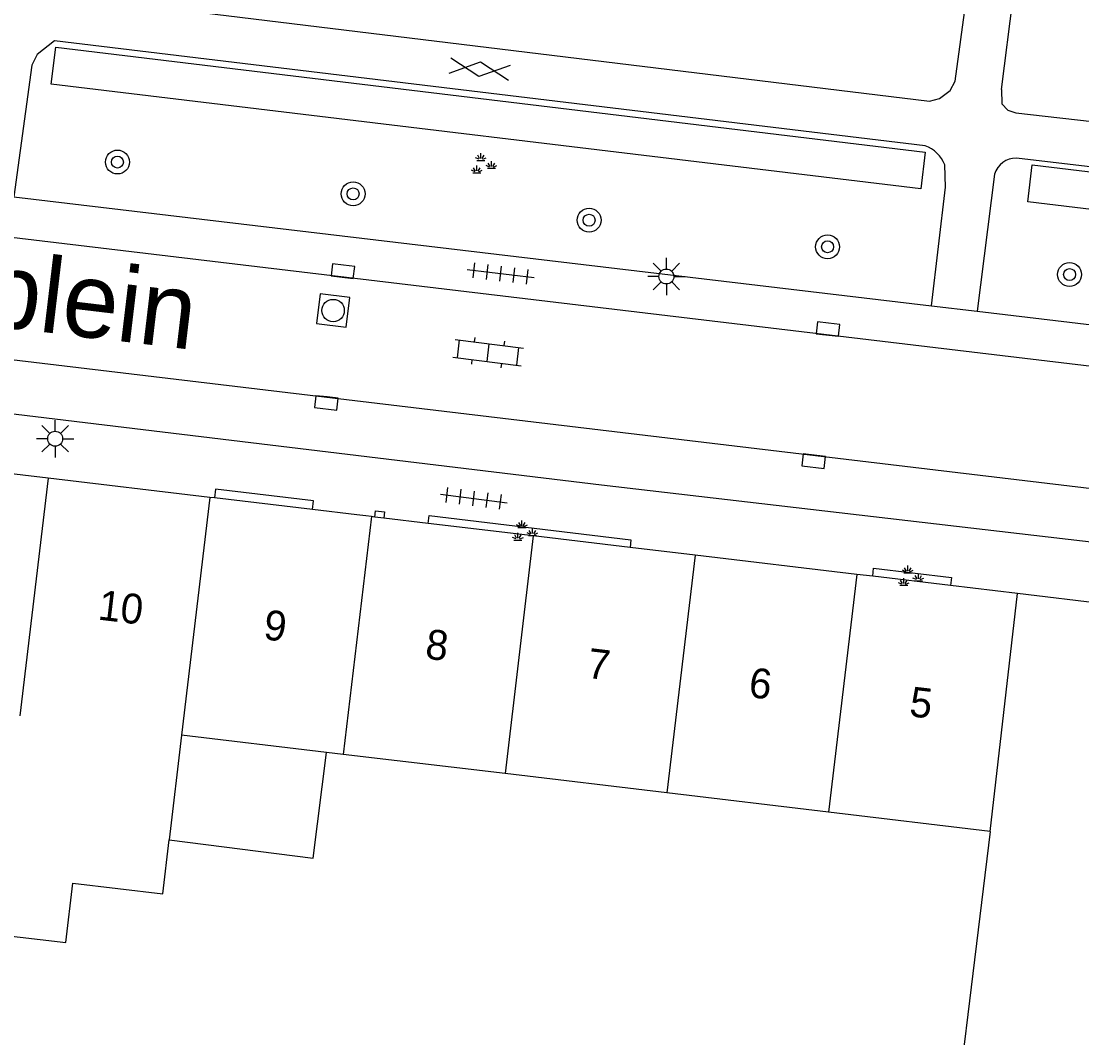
# Model space of a CAD drawing. Extents: x 132998 to 136004, y 396998 to 398512.
# Drawn here: x 134138.86 to 134174.34, y 397177.56 to 397211.55 of the extents above; entities that cross this region are included whole.
import ezdxf

# ---------------------------------------------------------------- set-up
doc = ezdxf.new("R2010")
doc.units = 0
for name, color, linetype in [('gg-afsc-erfafscheiding', 7, 'Continuous'), ('gg-anno-huisnummerreeks BGT', 7, 'Continuous'), ('gg-anno-openbare ruimte label', 7, 'Continuous'), ('gg-bbg-gedigitaliseerde bebouwing', 7, 'Continuous'), ('gg-bbg-hoofdgebouw', 7, 'Continuous'), ('gg-bbg-luifel en loopbrug', 7, 'Continuous'), ('gg-bbg-tussenscheiding', 7, 'Continuous'), ('gg-knt-verharding', 7, 'Continuous'), ('gg-knt-verharding nz', 7, 'Continuous'), ('gt-grn-groengrens', 7, 'Continuous'), ('gt-symb-boom', 7, 'Continuous'), ('gt-symb-gesloten verharding', 7, 'Continuous'), ('gt-symb-groenvak', 7, 'Continuous'), ('gt-symb-klinker verharding', 7, 'Continuous'), ('gt-symb-kolk', 7, 'Continuous'), ('gt-symb-lichtmast', 7, 'Continuous'), ('gt-symb-rioolschacht', 7, 'Continuous'), ('gt-symb-tegel verharding', 7, 'Continuous')]:
    doc.layers.add(name, color=color, linetype=linetype)

# ---------------------------------------------------------------- blocks, each defined once
blk = doc.blocks.new('gt0-GESVH1')
at = {"layer": 'gt-symb-gesloten verharding'}
for p, q in [((-0.992, -0.261), (0.008, 0.239)), ((0.008, -0.261), (-0.992, 0.239)), ((0.008, 0.239), (1.008, -0.261)), ((1.008, 0.239), (0.008, -0.261))]:
    blk.add_line(p, q, dxfattribs=at)
blk = doc.blocks.new('gt0-BOOM')
at = {"layer": 'gt-symb-boom'}
for radius in [0.4, 0.2]:
    blk.add_circle((0, 0), radius, dxfattribs=at)
blk = doc.blocks.new('gt0-GRVAK')
at = {"layer": 'gt-symb-groenvak'}
for p, q in [((-0.047, 0.214), (-0.047, 0.393)), ((-0.11, 0.189), (-0.228, 0.24)), ((-0.182, 0.153), (0.088, 0.153)), ((-0.091, 0.211), (-0.156, 0.322)), ((-0.004, 0.211), (0.061, 0.322)), ((0.015, 0.189), (0.133, 0.24)), ((0.262, -0.052), (0.197, 0.059)), ((0.305, -0.049), (0.305, 0.13)), ((0.349, -0.052), (0.414, 0.059)), ((-0.245, -0.228), (-0.363, -0.177)), ((-0.318, -0.264), (-0.047, -0.264)), ((-0.226, -0.206), (-0.291, -0.095)), ((-0.183, -0.203), (-0.183, -0.024)), ((-0.139, -0.206), (-0.074, -0.095)), ((-0.12, -0.228), (-0.002, -0.177)), ((0.243, -0.074), (0.125, -0.023)), ((0.17, -0.11), (0.441, -0.11)), ((0.368, -0.074), (0.486, -0.023))]:
    blk.add_line(p, q, dxfattribs=at)
blk = doc.blocks.new('gt0-KOLK')
at = {"layer": 'gt-symb-kolk'}
blk.add_lwpolyline([(0, 0), (0.375, 0), (0.375, 0.4), (-0.375, 0.4), (-0.375, 0), (0, 0)], dxfattribs=at)
blk = doc.blocks.new('gt0-KL1')
at = {"layer": 'gt-symb-klinker verharding'}
for p, q in [((-0.5, 0.3), (-0.5, 0.45)), ((0.5, 0.3), (0.5, 0.45)), ((-1.15, 0.3), (1.15, 0.3)), ((-1, -0.3), (-1, 0.3)), ((0, -0.3), (0, 0.3)), ((1, -0.3), (1, 0.3)), ((-1.15, -0.3), (1.15, -0.3)), ((-0.5, -0.45), (-0.5, -0.3)), ((0.5, -0.45), (0.5, -0.3))]:
    blk.add_line(p, q, dxfattribs=at)
blk = doc.blocks.new('gt0-RS')
at = {"layer": 'gt-symb-rioolschacht'}
blk.add_lwpolyline([(-0.5, -0.5), (0.5, -0.5), (0.5, 0.5), (-0.5, 0.5)], close=True, dxfattribs=at)
blk.add_circle((0, 0), 0.375, dxfattribs=at)
blk = doc.blocks.new('gt0-LMAST')
at = {"layer": 'gt-symb-lichtmast'}
for p, q in [((-0.182, 0.173), (-0.447, 0.438)), ((-0.005, 0.246), (-0.005, 0.621)), ((0.172, 0.173), (0.437, 0.438)), ((-0.255, -0.004), (-0.63, -0.004)), ((-0.182, -0.181), (-0.447, -0.446)), ((-0.005, -0.254), (-0.005, -0.629)), ((0.437, -0.446), (0.172, -0.181)), ((0.245, -0.004), (0.62, -0.004))]:
    blk.add_line(p, q, dxfattribs=at)
blk.add_circle((-0.005, -0.004), 0.25, dxfattribs=at)
blk = doc.blocks.new('gt0-TEG1')
at = {"layer": 'gt-symb-tegel verharding'}
for p, q in [((-1.125, 0), (1.125, 0)), ((-0.9, -0.25), (-0.9, 0.25)), ((-0.45, -0.25), (-0.45, 0.25)), ((0, -0.25), (0, 0.25)), ((0.45, -0.25), (0.45, 0.25)), ((0.9, -0.25), (0.9, 0.25))]:
    blk.add_line(p, q, dxfattribs=at)

msp = doc.modelspace()

# ---------------------------------------------------------------- linework, layer by layer
at = {"layer": 'gg-afsc-erfafscheiding'}
msp.add_lwpolyline([(134171.27, 397184.46), (134169.66, 397171.21), (134163.659, 397166.418)], dxfattribs=at)
at = {"layer": 'gg-bbg-gedigitaliseerde bebouwing'}
for p, q in [((134144.225, 397187.679), (134143.808, 397184.174)), ((134149.075, 397187.102), (134144.225, 397187.679)), ((134149.634, 397187.035), (134149.075, 397187.102)), ((134155.043, 397186.391), (134149.634, 397187.035)), ((134160.452, 397185.747), (134155.043, 397186.391)), ((134165.861, 397185.104), (134160.452, 397185.747)), ((134171.27, 397184.46), (134165.861, 397185.104))]:
    msp.add_line(p, q, dxfattribs=at)
msp.add_lwpolyline([(134138.402, 397184.854), (134137.95, 397181.025), (134140.356, 397180.741), (134140.591, 397182.727), (134143.595, 397182.372), (134143.808, 397184.174)], dxfattribs=at)
at = {"layer": 'gg-bbg-hoofdgebouw'}
for p, q in [((134139.762, 397196.273), (134137.203, 397196.577)), ((134145.172, 397195.629), (134139.762, 397196.273)), ((134145.323, 397195.611), (134145.172, 397195.629)), ((134148.6, 397195.221), (134145.323, 397195.611)), ((134150.09, 397195.043), (134148.6, 397195.221)), ((134150.388, 397195.008), (134150.09, 397195.043)), ((134150.581, 397194.985), (134150.388, 397195.008)), ((134150.686, 397194.973), (134150.581, 397194.985)), ((134150.984, 397194.937), (134150.686, 397194.973)), ((134152.473, 397194.76), (134150.984, 397194.937)), ((134155.99, 397194.341), (134152.473, 397194.76)), ((134159.226, 397193.956), (134155.99, 397194.341)), ((134161.399, 397193.697), (134159.226, 397193.956)), ((134166.808, 397193.053), (134161.399, 397193.697)), ((134167.342, 397192.989), (134166.808, 397193.053)), ((134169.943, 397192.68), (134167.342, 397192.989)), ((134172.189, 397192.413), (134169.943, 397192.68)), ((134171.27, 397184.46), (134172.189, 397192.413))]:
    msp.add_line(p, q, dxfattribs=at)
at = {"layer": 'gg-bbg-luifel en loopbrug'}
msp.add_lwpolyline([(134143.808, 397184.174), (134148.63, 397183.567), (134149.075, 397187.102)], dxfattribs=at)
at = {"layer": 'gg-bbg-tussenscheiding'}
for p, q in [((134139.762, 397196.273), (134138.815, 397188.322)), ((134145.172, 397195.629), (134144.225, 397187.679)), ((134150.581, 397194.985), (134149.634, 397187.035)), ((134155.99, 397194.341), (134155.043, 397186.391)), ((134161.399, 397193.697), (134160.452, 397185.747)), ((134166.808, 397193.053), (134165.861, 397185.104))]:
    msp.add_line(p, q, dxfattribs=at)
at = {"layer": 'gg-knt-verharding'}
for p, q in [((134170.099, 397209.552), (134170.83, 397214.892)), ((134171.649, 397209.269), (134172.346, 397214.708)), ((134195.548, 397197.521), (134100.333, 397208.877)), ((134171.42, 397206.435), (134170.833, 397201.853)), ((134138.614, 397205.686), (134169.313, 397202.034)), ((134169.313, 397202.034), (134170.833, 397201.853)), ((134170.833, 397201.853), (134195.908, 397198.87)), ((134177.306, 397191.8), (134172.189, 397192.413))]:
    msp.add_line(p, q, dxfattribs=at)
for points in [[(134141.46, 397217.762), (134141.292, 397216.328), (134140.484, 397216.009), (134140.113, 397215.74), (134139.9, 397214.521), (134139.785, 397213.341), (134139.825, 397212.867), (134140.156, 397212.508), (134141.409, 397212.28), (134169.238, 397208.878), (134169.58, 397208.973), (134169.933, 397209.239), (134170.099, 397209.552)], [(134169.097, 397207.39), (134139.973, 397210.897), (134139.398, 397210.446), (134139.218, 397210.083), (134138.614, 397205.686)], [(134171.649, 397209.269), (134171.662, 397208.794), (134171.863, 397208.58), (134172.13, 397208.495), (134189.311, 397206.535)], [(134189.814, 397204.934), (134188.343, 397205.069), (134172.148, 397206.974)], [(134169.313, 397202.034), (134169.774, 397206.002), (134169.755, 397206.751)], [(134196.106, 397193.371), (134195.912, 397191.571), (134178.101, 397193.727), (134158.275, 397196.04), (134101.828, 397202.846), (134102.021, 397204.599)], [(134148.6, 397195.221), (134148.636, 397195.519), (134145.359, 397195.909), (134145.323, 397195.611)], [(134150.686, 397194.973), (134150.711, 397195.182), (134151.009, 397195.146), (134150.984, 397194.937)], [(134152.473, 397194.76), (134152.504, 397195.024), (134159.257, 397194.212), (134159.226, 397193.956)], [(134167.342, 397192.989), (134167.374, 397193.257), (134169.975, 397192.951), (134169.943, 397192.68)]]:
    msp.add_lwpolyline(points, dxfattribs=at)
for centre, radius, start, end in [((134168.7, 397206.323), 1.138, 22.0744, 69.6041), ((134172.13, 397206.237), 0.737, 88.5928, 164.4385)]:
    msp.add_arc(centre, radius, start, end, dxfattribs=at)
at = {"layer": 'gg-knt-verharding nz'}
msp.add_line((134102.021, 397204.599), (134196.106, 397193.371), dxfattribs=at)
at = {"layer": 'gt-grn-groengrens'}
for points in [[(134140.015, 397210.683), (134169.1, 397207.18), (134168.951, 397205.943), (134139.866, 397209.445), (134140.015, 397210.683)], [(134172.676, 397206.75), (134189.885, 397204.677), (134189.736, 397203.44), (134172.527, 397205.512), (134172.676, 397206.75)]]:
    msp.add_lwpolyline(points, dxfattribs=at)

# ---------------------------------------------------------------- block references
at = {"layer": 'gt-symb-boom'}
for p in [(134142.078, 397206.845), (134149.962, 397205.78), (134157.856, 397204.9), (134165.834, 397204.01), (134173.928, 397203.083)]:
    msp.add_blockref('gt0-BOOM', p, dxfattribs=at)
at = {"layer": 'gt-symb-gesloten verharding', "rotation": -6.776782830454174}
msp.add_blockref('gt0-GESVH1', (134154.186, 397209.96), dxfattribs=at)
at = {"layer": 'gt-symb-groenvak'}
for p in [(134154.285, 397206.748), (134155.658, 397194.467), (134168.565, 397192.953)]:
    msp.add_blockref('gt0-GRVAK', p, dxfattribs=at)
at = {"layer": 'gt-symb-klinker verharding', "rotation": -7.181878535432}
msp.add_blockref('gt0-KL1', (134154.48, 397200.471), dxfattribs=at)
at = {"layer": 'gt-symb-kolk'}
for p, rotation in [((134149.642, 397203.394), 173.45090842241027), ((134165.868, 397201.459), 173.45090842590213), ((134149.09, 397198.987), 173.45090842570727), ((134165.389, 397197.038), 173.45090842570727)]:
    msp.add_blockref('gt0-KOLK', p, dxfattribs=dict(at, rotation=rotation))
at = {"layer": 'gt-symb-lichtmast'}
for p in [(134160.446, 397203.02), (134140, 397197.594)]:
    msp.add_blockref('gt0-LMAST', p, dxfattribs=at)
at = {"layer": 'gt-symb-rioolschacht', "rotation": -6.947410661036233}
msp.add_blockref('gt0-RS', (134149.293, 397201.877), dxfattribs=at)
at = {"layer": 'gt-symb-tegel verharding'}
for p, rotation in [((134154.896, 397203.113), -6.833672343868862), ((134153.996, 397195.594), -7.238726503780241)]:
    msp.add_blockref('gt0-TEG1', p, dxfattribs=dict(at, rotation=rotation))

# ---------------------------------------------------------------- texts
at = {"layer": 'gg-anno-huisnummerreeks BGT'}
for s, p in [('10', (134141.398, 397191.546)), ('9', (134146.935, 397190.887)), ('8', (134152.345, 397190.243)), ('7', (134157.758, 397189.599)), ('6', (134163.164, 397188.955)), ('5', (134168.538, 397188.315))]:
    msp.add_text(s, height=1, rotation=353.2, dxfattribs=at).set_placement(p)
at = {"layer": 'gg-anno-openbare ruimte label'}
msp.add_text('Energieplein', height=2.5, rotation=353.2, dxfattribs=at).set_placement((134126.112, 397202.766))

doc.saveas('drawing.dxf')
